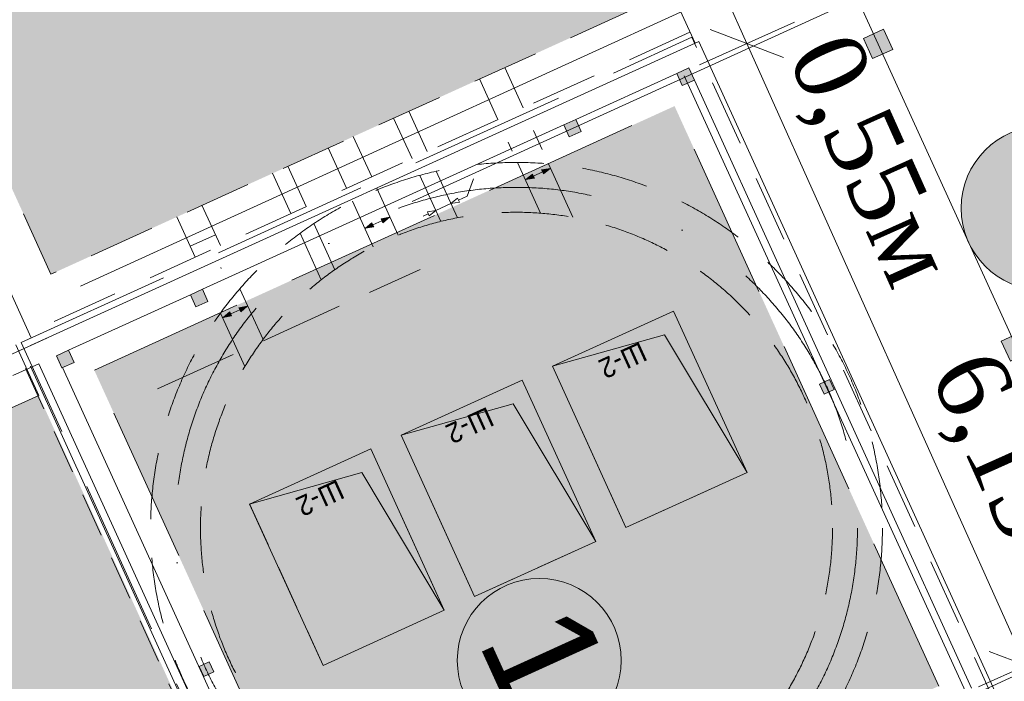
# Model space of a CAD drawing. Header units: millimetres. Extents: x 918404 to 1362154, y 4120617 to 4364104.
# Tile 306 of 649: x 1119861 to 1121637, y 4244703 to 4245897. Entities that reach past the tile are written whole.
import ezdxf

# ---------------------------------------------------------------- set-up
doc = ezdxf.new("R2010")
doc.units = ezdxf.units.MM
doc.header["$MEASUREMENT"] = 0
for name, pattern in [('Невидимая', [391.222223, 282.222223, -109]), ('Невидимая (копия)', [210, 150, -60]), ('Разомкнутая (копия)', [125, 80, -45]), ('Штриховая (копия)', [190, 120, -70]), ('Штрихпунктирная', [670.277762, 352.777767, -176.388884, 0, -141.111112])]:
    doc.linetypes.add(name, pattern=pattern)
for name, color, linetype in [('+(газон)', 7, 'Continuous'), ('DIMS', 7, 'Continuous'), ('выноски', 7, 'Continuous'), ('Конструктив - Несущий', 7, 'Continuous'), ('Конструктив - Ограждающий', 7, 'Continuous')]:
    doc.layers.add(name, color=color, linetype=linetype)
for name, color, linetype, lineweight in [('+(газон)_Ном._пера__7', 7, 'Continuous', 18), ('0_Ном._пера__1_Ном._пера__5', 5, 'Continuous', 18), ('0_Ном._пера__255_Ном._пера__255', 255, 'Continuous', 18), ('0_Ном._пера__7', 7, 'Continuous', 18), ('0_Ном._пера__7_Ном._пера__1', 1, 'Continuous', 18), ('0_Ном._пера__7_Ном._пера__5', 5, 'Continuous', 18), ('0_Ном._пера__7_Ном._пера__7', 7, 'Continuous', 18), ('DIMS_Ном._пера__7', 7, 'Continuous', 18), ('ENGLISH_Ном._пера__7', 7, 'Continuous', 18), ('Fills_Ном._пера__1', 1, 'Continuous', 18), ('Fills_Ном._пера__234', 234, 'Continuous', 18), ('Lines_Ном._пера__7', 7, 'Continuous', 18), ('REFERENK_Ном._пера__7', 7, 'Continuous', 18), ('RUSSIAN_Ном._пера__7', 7, 'Continuous', 18), ('выноски_Ном._пера__20', 20, 'Continuous', 18), ('выноски_Ном._пера__7', 7, 'Continuous', 18), ('Зоп. К._Ном._пера__1', 1, 'Continuous', 18), ('Конструктив - Несущий_Ном._пера__41', 41, 'Continuous', 18), ('Конструктив - Ограждающий_Ном._пера__7', 7, 'Continuous', 18)]:
    doc.layers.add(name, color=color, linetype=linetype, lineweight=lineweight)
doc.styles.add('СГЕНЕРИР_СТИЛЬ_2', font='arial.ttf')
doc.styles.add('СГЕНЕРИР_СТИЛЬ_3', font='txt')
doc.styles.add('СГЕНЕРИР_СТИЛЬ_5', font='times.ttf')
doc.dimstyles.new('СГЕНЕРИР_СТИЛЬ__1', dxfattribs={"dimtxt": 129.999995, "dimasz": 95, "dimexe": 0.18, "dimexo": 100000, "dimgap": 0.09, "dimtad": 1, "dimdec": 0, "dimzin": 0, "dimdsep": 46, "dimtxsty": 'СГЕНЕРИР_СТИЛЬ_5', "dimblk": 'ARROWHEAD_6', "dimblk1": 'ARROWHEAD_6', "dimblk2": 'ARROWHEAD_6', "dimcen": 0.09, "dimclrd": 7, "dimclre": 7, "dimclrt": 7, "dimazin": 0, "dimtfac": 1, "dimtdec": 4, "dimtmove": 0, "dimatfit": 3, "dimfxl": 0, "dimtolj": 1, "dimtzin": 0, "dimarcsym": 0})

# ---------------------------------------------------------------- blocks, each defined once
blk = doc.blocks.new('Стена_106', base_point=(1119894.8, 4245278.2))
at = {"layer": 'Конструктив - Ограждающий_Ном._пера__7', "linetype": 'Continuous', "flags": 128}
for points in [[(1121085.7, 4245857.8), (1119880.7, 4245309.1)], [(1120864, 4245717.3), (1121046, 4245800.1)], [(1120190.5, 4245410.6), (1120842.2, 4245707.3)], [(1119949, 4245300.7), (1120168.7, 4245400.7)]]:
    blk.add_lwpolyline(points, dxfattribs=at)
blk = doc.blocks.new('Стена_108', base_point=(1119359.7, 4245034.5))
at = {"layer": 'Конструктив - Ограждающий_Ном._пера__7', "linetype": 'Continuous', "flags": 128}
for points in [[(1119314.6, 4245051.4), (1119864.1, 4243844.6)], [(1119872, 4243914.1), (1119372.3, 4245011.7)]]:
    blk.add_lwpolyline(points, dxfattribs=at)
blk = doc.blocks.new('Стена_109', base_point=(1119359.7, 4245034.5))
at = {"layer": 'Конструктив - Ограждающий_Ном._пера__7', "linetype": 'Continuous', "flags": 128}
for points in [[(1119909.9, 4245322.4), (1119314.6, 4245051.4)], [(1119848.3, 4245254.8), (1119895.6, 4245276.4)], [(1119384.2, 4245043.5), (1119826.5, 4245244.9)]]:
    blk.add_lwpolyline(points, dxfattribs=at)
blk = doc.blocks.new('Стена_110', base_point=(1121596.8, 4244653.3))
at = {"layer": 'Конструктив - Ограждающий_Ном._пера__7', "linetype": 'Continuous', "flags": 128}
for points in [[(1121635.2, 4244651), (1121085.7, 4245857.8)], [(1121077.8, 4245788.2), (1121577.5, 4244690.6)]]:
    blk.add_lwpolyline(points, dxfattribs=at)
blk = doc.blocks.new('Стена_111', base_point=(1119911.2, 4245285.6))
at = {"layer": 'Конструктив - Ограждающий_Ном._пера__7', "linetype": 'Continuous', "flags": 128}
for points in [[(1119895.6, 4245276.4), (1120415.3, 4244135.1)], [(1120438.1, 4244171.9), (1119938.4, 4245269.4)]]:
    blk.add_lwpolyline(points, dxfattribs=at)
blk = doc.blocks.new('Колонна_352', base_point=(1119943, 4245284.8))
at = {"layer": 'Конструктив - Несущий_Ном._пера__41', "linetype": 'Continuous'}
blk.add_hatch(color=256, dxfattribs=at).paths.add_polyline_path([(1119949, 4245300.7), (1119927.1, 4245290.7), (1119937.1, 4245268.9), (1119958.9, 4245278.8)])
at = {"layer": 'Конструктив - Несущий_Ном._пера__41', "linetype": 'Continuous', "flags": 128}
blk.add_lwpolyline([(1119949, 4245300.7), (1119927.1, 4245290.7), (1119937.1, 4245268.9), (1119958.9, 4245278.8)], close=True, dxfattribs=at)
blk = doc.blocks.new('Колонна_356', base_point=(1120184.6, 4245394.7))
at = {"layer": 'Конструктив - Несущий_Ном._пера__41', "linetype": 'Continuous'}
blk.add_hatch(color=256, dxfattribs=at).paths.add_polyline_path([(1120190.5, 4245410.6), (1120168.7, 4245400.7), (1120178.6, 4245378.8), (1120200.5, 4245388.8)])
at = {"layer": 'Конструктив - Несущий_Ном._пера__41', "linetype": 'Continuous', "flags": 128}
blk.add_lwpolyline([(1120190.5, 4245410.6), (1120168.7, 4245400.7), (1120178.6, 4245378.8), (1120200.5, 4245388.8)], close=True, dxfattribs=at)
blk = doc.blocks.new('Колонна_357', base_point=(1120858.1, 4245701.4))
at = {"layer": 'Конструктив - Несущий_Ном._пера__41', "linetype": 'Continuous'}
blk.add_hatch(color=256, dxfattribs=at).paths.add_polyline_path([(1120864, 4245717.3), (1120842.2, 4245707.3), (1120852.1, 4245685.5), (1120873.9, 4245695.4)])
at = {"layer": 'Конструктив - Несущий_Ном._пера__41', "linetype": 'Continuous', "flags": 128}
blk.add_lwpolyline([(1120864, 4245717.3), (1120842.2, 4245707.3), (1120852.1, 4245685.5), (1120873.9, 4245695.4)], close=True, dxfattribs=at)
blk = doc.blocks.new('Колонна_360', base_point=(1121316.8, 4245234.5))
at = {"layer": 'Конструктив - Несущий_Ном._пера__41', "linetype": 'Continuous'}
blk.add_hatch(color=256, dxfattribs=at).paths.add_polyline_path([(1121321.7, 4245247.7), (1121303.5, 4245239.4), (1121311.8, 4245221.2), (1121330, 4245229.5)])
at = {"layer": 'Конструктив - Несущий_Ном._пера__41', "linetype": 'Continuous', "flags": 128}
blk.add_lwpolyline([(1121321.7, 4245247.7), (1121303.5, 4245239.4), (1121311.8, 4245221.2), (1121330, 4245229.5)], close=True, dxfattribs=at)
blk = doc.blocks.new('Колонна_362', base_point=(1120197.9, 4244725))
at = {"layer": 'Конструктив - Несущий_Ном._пера__41', "linetype": 'Continuous'}
blk.add_hatch(color=256, dxfattribs=at).paths.add_polyline_path([(1120202.8, 4244738.3), (1120184.6, 4244730), (1120192.9, 4244711.8), (1120211.1, 4244720.1)])
at = {"layer": 'Конструктив - Несущий_Ном._пера__41', "linetype": 'Continuous', "flags": 128}
blk.add_lwpolyline([(1120202.8, 4244738.3), (1120184.6, 4244730), (1120192.9, 4244711.8), (1120211.1, 4244720.1)], close=True, dxfattribs=at)
blk = doc.blocks.new('Колонна_381', base_point=(1121061.9, 4245794.2))
at = {"layer": 'Конструктив - Несущий_Ном._пера__41', "linetype": 'Continuous'}
blk.add_hatch(color=256, dxfattribs=at).paths.add_polyline_path([(1121067.9, 4245810.1), (1121046, 4245800.1), (1121056, 4245778.3), (1121077.8, 4245788.2)])
at = {"layer": 'Конструктив - Несущий_Ном._пера__41', "linetype": 'Continuous', "flags": 128}
blk.add_lwpolyline([(1121067.9, 4245810.1), (1121046, 4245800.1), (1121056, 4245778.3), (1121077.8, 4245788.2)], close=True, dxfattribs=at)
blk = doc.blocks.new('Колонна_398', base_point=(1121409.2, 4245853.4))
at = {"layer": '+(газон)', "linetype": 'Continuous', "lineweight": 0, "true_color": 0x000000}
blk.add_hatch(color=18, dxfattribs=at).paths.add_polyline_path([(1121419.1, 4245879.9), (1121382.7, 4245863.3), (1121399.3, 4245826.9), (1121435.7, 4245843.5)])
at = {"layer": '+(газон)_Ном._пера__7', "linetype": 'Continuous', "flags": 128}
blk.add_lwpolyline([(1121419.1, 4245879.9), (1121382.7, 4245863.3), (1121399.3, 4245826.9), (1121435.7, 4245843.5)], close=True, dxfattribs=at)
blk = doc.blocks.new('Колонна_399', base_point=(1121657.8, 4245307.3))
at = {"layer": '+(газон)', "linetype": 'Continuous', "lineweight": 0, "true_color": 0x000000}
blk.add_hatch(color=18, dxfattribs=at).paths.add_polyline_path([(1121667.7, 4245333.8), (1121631.3, 4245317.3), (1121647.9, 4245280.9), (1121684.3, 4245297.4)])
at = {"layer": '+(газон)_Ном._пера__7', "linetype": 'Continuous', "flags": 128}
blk.add_lwpolyline([(1121667.7, 4245333.8), (1121631.3, 4245317.3), (1121647.9, 4245280.9), (1121684.3, 4245297.4)], close=True, dxfattribs=at)
blk = doc.blocks.new('Линия_58', base_point=(1120774, 4245608.7))
at = {"layer": 'выноски_Ном._пера__20', "linetype": 'Continuous'}
for points in [[(1120774, 4245608.7), (1120789.2, 4245611.2), (1120785.9, 4245618.5)], [(1120817.5, 4245628.5), (1120802.3, 4245625.9), (1120805.6, 4245618.7)]]:
    blk.add_hatch(color=256, dxfattribs=at).paths.add_polyline_path(points)
for p, q in [((1120774, 4245608.7), (1120785.9, 4245618.5)), ((1120785.9, 4245618.5), (1120789.2, 4245611.2)), ((1120817.5, 4245628.5), (1120802.3, 4245625.9)), ((1120805.6, 4245618.7), (1120802.3, 4245625.9)), ((1120817.5, 4245628.5), (1120805.6, 4245618.7)), ((1120774, 4245608.7), (1120789.2, 4245611.2))]:
    blk.add_line(p, q, dxfattribs=at)
at = {"layer": 'выноски_Ном._пера__7', "linetype": 'Continuous'}
blk.add_line((1120787.6, 4245614.9), (1120803.9, 4245622.3), dxfattribs=at)
blk = doc.blocks.new('Линия_59', base_point=(1120271.5, 4245379.9))
at = {"layer": 'выноски_Ном._пера__20', "linetype": 'Continuous'}
for points in [[(1120227.9, 4245360), (1120243.2, 4245362.6), (1120239.9, 4245369.9)], [(1120271.5, 4245379.9), (1120256.2, 4245377.3), (1120259.5, 4245370)]]:
    blk.add_hatch(color=256, dxfattribs=at).paths.add_polyline_path(points)
for p, q in [((1120227.9, 4245360), (1120239.9, 4245369.9)), ((1120239.9, 4245369.9), (1120243.2, 4245362.6)), ((1120271.5, 4245379.9), (1120256.2, 4245377.3)), ((1120259.5, 4245370), (1120256.2, 4245377.3)), ((1120271.5, 4245379.9), (1120259.5, 4245370)), ((1120227.9, 4245360), (1120243.2, 4245362.6))]:
    blk.add_line(p, q, dxfattribs=at)
at = {"layer": 'выноски_Ном._пера__7', "linetype": 'Continuous'}
blk.add_line((1120257.9, 4245373.7), (1120241.5, 4245366.2), dxfattribs=at)
blk = doc.blocks.new('Линия_60', base_point=(1120527.9, 4245540.5))
at = {"layer": 'выноски_Ном._пера__20', "linetype": 'Continuous'}
for points in [[(1120484.4, 4245520.7), (1120499.7, 4245523.2), (1120496.3, 4245530.5)], [(1120527.9, 4245540.5), (1120512.7, 4245538), (1120516, 4245530.7)]]:
    blk.add_hatch(color=256, dxfattribs=at).paths.add_polyline_path(points)
for p, q in [((1120484.4, 4245520.7), (1120496.3, 4245530.5)), ((1120496.3, 4245530.5), (1120499.7, 4245523.2)), ((1120527.9, 4245540.5), (1120512.7, 4245538)), ((1120516, 4245530.7), (1120512.7, 4245538)), ((1120527.9, 4245540.5), (1120516, 4245530.7)), ((1120484.4, 4245520.7), (1120499.7, 4245523.2))]:
    blk.add_line(p, q, dxfattribs=at)
at = {"layer": 'выноски_Ном._пера__7', "linetype": 'Continuous'}
blk.add_line((1120514.4, 4245534.3), (1120498, 4245526.9), dxfattribs=at)
blk = doc.blocks.new('Линия_61', base_point=(1120668, 4245578.6))
at = {"layer": 'выноски_Ном._пера__20', "linetype": 'Continuous'}
for p, q in [((1120638.7, 4245565.3), (1120650.7, 4245575.1)), ((1120638.7, 4245565.3), (1120654, 4245567.8)), ((1120650.7, 4245575.1), (1120654, 4245567.8))]:
    blk.add_line(p, q, dxfattribs=at)
at = {"layer": 'выноски_Ном._пера__7', "linetype": 'Continuous'}
blk.add_line((1120668, 4245578.6), (1120652.3, 4245571.4), dxfattribs=at)
blk = doc.blocks.new('Линия_62', base_point=(1120588.5, 4245542.4))
at = {"layer": 'выноски_Ном._пера__20', "linetype": 'Continuous'}
for p, q in [((1120611.4, 4245552.8), (1120596.2, 4245550.3)), ((1120599.5, 4245543), (1120596.2, 4245550.3)), ((1120611.4, 4245552.8), (1120599.5, 4245543))]:
    blk.add_line(p, q, dxfattribs=at)
at = {"layer": 'выноски_Ном._пера__7', "linetype": 'Continuous'}
blk.add_line((1120588.5, 4245542.4), (1120597.8, 4245546.6), dxfattribs=at)
blk = doc.blocks.new('*D1175', base_point=(295942.9, 4126321.9))
at = {"layer": 'DIMS_Ном._пера__7', "linetype": 'Continuous'}
for p, q in [((1121675.9, 4244731.8), (1121172.7, 4245854.2)), ((1121761.4, 4244770.1), (1121590.3, 4244693.4)), ((1121609.8, 4244756.9), (1121741.9, 4244706.6)), ((1122194.3, 4243575.3), (1121675.9, 4244731.8)), ((1122279.8, 4243613.6), (1122108.7, 4243536.9)), ((1122128.2, 4243600.5), (1122260.4, 4243550.1)), ((1122225, 4243506.8), (1122194.3, 4243575.3))]:
    blk.add_line(p, q, dxfattribs=at)
at = {"layer": 'DIMS_Ном._пера__7', "insert": (1121883.3, 4244332.6), "char_height": 130, "attachment_point": 7, "rotation": 294.1456, "style": 'СГЕНЕРИР_СТИЛЬ_5'}
blk.add_mtext('{6,3м}', dxfattribs=at)
blk = doc.blocks.new('ARROWHEAD_6')
at = {"color": 0, "linetype": 'Continuous', "lineweight": 0}
for p, q in [((-0.5, -0.5), (0.5, 0.5)), ((0, 0), (-1, 0))]:
    blk.add_line(p, q, dxfattribs=at)
blk = doc.blocks.new('*D1176', base_point=(295942.9, 4126321.9))
at = {"layer": 'DIMS_Ном._пера__7', "linetype": 'Continuous'}
for p, q in [((1121172.7, 4245854.2), (1121129.5, 4245950.5)), ((1121258.3, 4245892.5), (1121087.2, 4245815.8)), ((1121106.6, 4245879.3), (1121238.8, 4245829)), ((1121675.9, 4244731.8), (1121172.7, 4245854.2)), ((1121761.4, 4244770.1), (1121590.3, 4244693.4)), ((1121609.8, 4244756.9), (1121741.9, 4244706.6))]:
    blk.add_line(p, q, dxfattribs=at)
at = {"layer": 'DIMS_Ном._пера__7', "char_height": 130, "attachment_point": 7, "rotation": 294.1456, "style": 'СГЕНЕРИР_СТИЛЬ_5'}
for s, insert in [('{0,55м}', (1121216.9, 4245819.2)), ('{6,15}', (1121473.5, 4245246.7))]:
    blk.add_mtext(s, dxfattribs=dict(at, insert=insert))
blk = doc.blocks.new('*D1177', base_point=(295942.9, 4126321.9))
at = {"layer": 'DIMS_Ном._пера__7', "linetype": 'Continuous'}
for p, q in [((1121129.5, 4245950.5), (1120777.8, 4246735)), ((1121215.1, 4245988.9), (1121044, 4245912.2)), ((1121063.4, 4245975.7), (1121195.6, 4245925.4)), ((1121172.7, 4245854.2), (1121129.5, 4245950.5)), ((1121106.6, 4245879.3), (1121238.8, 4245829))]:
    blk.add_line(p, q, dxfattribs=at)
blk = doc.blocks.new('*D1178', base_point=(295942.9, 4126321.9))
at = {"layer": 'DIMS_Ном._пера__7', "linetype": 'Continuous'}
for p, q in [((1120777.8, 4246735), (1120747.2, 4246803.4)), ((1120863.4, 4246773.3), (1120692.3, 4246696.6)), ((1120843.9, 4246709.8), (1120711.8, 4246760.2)), ((1121129.5, 4245950.5), (1120777.8, 4246735)), ((1121063.4, 4245975.7), (1121195.6, 4245925.4))]:
    blk.add_line(p, q, dxfattribs=at)
at = {"layer": 'DIMS_Ном._пера__7', "insert": (1120901.9, 4246521.8), "char_height": 130, "attachment_point": 7, "rotation": 294.1456, "style": 'СГЕНЕРИР_СТИЛЬ_5'}
blk.add_mtext('{4,3м}', dxfattribs=at)

msp = doc.modelspace()

# ---------------------------------------------------------------- hatches: boundary and pattern name
at = {"layer": '0_Ном._пера__255_Ном._пера__255', "linetype": 'Continuous'}
for points in [[(1121841.3, 4245618.3, 1), (1121572, 4245495.8, 1)], [(1120663.5, 4244679.7, -1), (1120932.7, 4244802.2, -1)]]:
    msp.add_hatch(color=256, dxfattribs=at).paths.add_polyline_path(points)
at = {"layer": 'Fills_Ном._пера__1', "linetype": 'Continuous', "lineweight": 18}
for points in [[(1121172.8, 4245080), (1121023.9, 4245328.5), (1120821.8, 4245271.8), (1121040.2, 4245371.2)], [(1120899.8, 4244955.7), (1120750.9, 4245204.2), (1120548.8, 4245147.5), (1120767.2, 4245246.9)], [(1120626.8, 4244831.4), (1120477.9, 4245079.9), (1120275.7, 4245023.1), (1120494.2, 4245122.6)]]:
    msp.add_hatch(color=14, dxfattribs=at).paths.add_polyline_path(points)
at = {"layer": 'Зоп. К._Ном._пера__1', "linetype": 'Continuous', "lineweight": 18}
for points in [[(1120963.9, 4245914.4), (1120640.7, 4246624.3), (1119594.1, 4246147.7), (1119917.3, 4245437.8)], [(1121518.6, 4244694.6), (1121042.1, 4245741.2), (1119995.4, 4245264.7), (1120471.9, 4244218)], [(1119895.3, 4245219.1), (1120371.9, 4244172.5), (1119907.7, 4243961.1), (1119431.2, 4245007.8)]]:
    msp.add_hatch(color=14, dxfattribs=at).paths.add_polyline_path(points)

# ---------------------------------------------------------------- linework, layer by layer
at = {"layer": '0_Ном._пера__1_Ном._пера__5', "linetype": 'Continuous'}
msp.add_circle((1121706.7, 4245557), 147.9, dxfattribs=at)
at = {"layer": '0_Ном._пера__7', "linetype": 'Невидимая (копия)'}
msp.add_line((1120109.6, 4245230.8), (1120583.4, 4245446.5), dxfattribs=at)
at = {"layer": '0_Ном._пера__7_Ном._пера__1', "linetype": 'Continuous'}
for p, q in [((1122246.6, 4246335.6), (1120569, 4245568.9)), ((1121647.9, 4246182.9), (1119970.3, 4245416.3)), ((1121826, 4244118.1), (1121059.4, 4245795.7)), ((1122749.7, 4245213.1), (1121072.2, 4244446.5))]:
    msp.add_line(p, q, dxfattribs=at)
at = {"layer": '0_Ном._пера__7_Ном._пера__5', "linetype": 'Continuous'}
msp.add_circle((1120798.1, 4244740.9), 147.9, dxfattribs=at)
at = {"layer": '0_Ном._пера__7_Ном._пера__7', "linetype": 'Continuous'}
msp.add_line((1122403.7, 4243669.2), (1120829.1, 4247127.6), dxfattribs=at)
at = {"layer": 'DIMS_Ном._пера__7', "linetype": 'Штриховая (копия)'}
for p, q in [((1119917.3, 4245437.8), (1119594.1, 4246147.7)), ((1120963.9, 4245914.4), (1119917.3, 4245437.8)), ((1121069.9, 4245874.7), (1119877.6, 4245331.9)), ((1121632.9, 4244636.7), (1121073.5, 4245865.4)), ((1120758.7, 4245639.6), (1120800.4, 4245548)), ((1120814.8, 4245637.1), (1120858.8, 4245540.5)), ((1120612.2, 4245623.5), (1120650.4, 4245539.6)), ((1120582.6, 4245616.2), (1120620.4, 4245533)), ((1120505.2, 4245593.1), (1120543.8, 4245508.4)), ((1120461, 4245569.5), (1120498.3, 4245487.5)), ((1120391.5, 4245529.1), (1120429.3, 4245446)), ((1120366.5, 4245511.7), (1120404.7, 4245427.7)), ((1120258.1, 4245411.7), (1120299.9, 4245320.1)), ((1120223.2, 4245367.7), (1120267.2, 4245271.1))]:
    msp.add_line(p, q, dxfattribs=at)
at = {"layer": 'DIMS_Ном._пера__7', "linetype": 'Невидимая'}
for p, q in [((1119863.6, 4245314.5), (1121073.5, 4245865.4)), ((1119996, 4245264.9), (1121042.1, 4245741.2)), ((1121518.6, 4244694.6), (1121042.1, 4245741.2)), ((1120423, 4244085.9), (1119863.6, 4245314.5)), ((1119895.3, 4245219.1), (1119853.9, 4245310.1)), ((1120471.9, 4244218.1), (1119995.4, 4245264.7)), ((1119431.2, 4245007.8), (1119895.3, 4245219.1))]:
    msp.add_line(p, q, dxfattribs=at)
at = {"layer": 'DIMS_Ном._пера__7', "linetype": 'Разомкнутая (копия)'}
for p, q in [((1120735.7, 4245810.9), (1120803.2, 4245662.6)), ((1120690.2, 4245790.1), (1120749.4, 4245660.1)), ((1120562.7, 4245732.1), (1120600.2, 4245649.9)), ((1120535.4, 4245719.7), (1120572.9, 4245637.5)), ((1120462.6, 4245686.6), (1120500.1, 4245604.3)), ((1120417.2, 4245665.8), (1120454.6, 4245583.6)), ((1120317, 4245620.3), (1120354.5, 4245538)), ((1120344.3, 4245632.7), (1120381.8, 4245550.4)), ((1120189.6, 4245562.2), (1120227.1, 4245480)), ((1120144.1, 4245541.4), (1120181.5, 4245459.3)), ((1120168.4, 4245488.2), (1120213.9, 4245509)), ((1120223.7, 4245449.9), (1120224.6, 4245448.1)), ((1120821.8, 4245271.8), (1120954.4, 4244980.5)), ((1120548.8, 4245147.5), (1120681.4, 4244856.2)), ((1120494.1, 4245122.6), (1120626.8, 4244831.4)), ((1120954.4, 4244980.6), (1121172.8, 4245080)), ((1120275.7, 4245023.2), (1120408.3, 4244731.9)), ((1120681.4, 4244856.2), (1120899.8, 4244955.7))]:
    msp.add_line(p, q, dxfattribs=at)
at = {"layer": 'DIMS_Ном._пера__7', "linetype": 'Штриховая (копия)'}
for radius in [660, 570]:
    msp.add_circle((1120757, 4244979.6), radius, dxfattribs=at)
at = {"layer": 'DIMS_Ном._пера__7', "linetype": 'Штрихпунктирная'}
msp.add_circle((1120757, 4244979.6), 615, dxfattribs=at)
at = {"layer": 'ENGLISH_Ном._пера__7', "linetype": 'Continuous'}
for p, q in [((1120821.8, 4245271.8), (1121040.2, 4245371.2)), ((1121040.2, 4245371.2), (1121172.8, 4245080)), ((1120954.4, 4244980.5), (1120821.8, 4245271.8)), ((1120548.8, 4245147.5), (1120767.2, 4245246.9)), ((1120767.2, 4245246.9), (1120899.8, 4244955.7)), ((1120681.4, 4244856.2), (1120548.8, 4245147.5)), ((1120494.2, 4245122.6), (1120275.7, 4245023.1)), ((1120626.8, 4244831.4), (1120494.2, 4245122.6)), ((1121172.8, 4245080), (1120954.4, 4244980.5)), ((1120275.7, 4245023.1), (1120408.3, 4244731.9)), ((1120899.8, 4244955.7), (1120681.4, 4244856.2)), ((1120408.3, 4244731.9), (1120626.8, 4244831.4))]:
    msp.add_line(p, q, dxfattribs=at)
at = {"layer": 'Fills_Ном._пера__234', "linetype": 'Continuous', "flags": 128}
for points in [[(1121172.8, 4245080), (1121023.9, 4245328.5), (1120821.8, 4245271.8), (1121040.2, 4245371.2)], [(1120899.8, 4244955.7), (1120750.9, 4245204.2), (1120548.8, 4245147.5), (1120767.2, 4245246.9)], [(1120626.8, 4244831.4), (1120477.9, 4245079.9), (1120275.7, 4245023.1), (1120494.2, 4245122.6)]]:
    msp.add_lwpolyline(points, close=True, dxfattribs=at)
at = {"layer": 'Lines_Ном._пера__7', "linetype": 'Continuous'}
for p, q in [((1121079, 4245854.7), (1120680.3, 4246730.2)), ((1119881.8, 4245322.8), (1119488.1, 4246187.4))]:
    msp.add_line(p, q, dxfattribs=at)
at = {"layer": 'REFERENK_Ном._пера__7', "linetype": 'Разомкнутая (копия)'}
msp.add_line((1119871.2, 4245267.5), (1120391.7, 4244124.4), dxfattribs=at)
at = {"layer": 'REFERENK_Ном._пера__7', "linetype": 'Continuous'}
msp.add_line((1119880.3, 4245271.6), (1120400.8, 4244128.5), dxfattribs=at)
at = {"layer": 'выноски_Ном._пера__7', "linetype": 'Continuous'}
for p, q in [((1120668, 4245578.6), (1120679.6, 4245609.7)), ((1120611.4, 4245552.8), (1120638.7, 4245565.3))]:
    msp.add_line(p, q, dxfattribs=at)

# ---------------------------------------------------------------- block references
at = {"layer": '+(газон)'}
for name, p in [('Колонна_398', (1121409.2, 4245853.4)), ('Колонна_399', (1121657.8, 4245307.3))]:
    msp.add_blockref(name, p, dxfattribs=at)
at = {"layer": 'выноски', "linetype": 'Continuous'}
for name, p in [('Линия_58', (1120774, 4245608.7)), ('Линия_61', (1120668, 4245578.6)), ('Линия_62', (1120588.5, 4245542.4)), ('Линия_60', (1120527.9, 4245540.5)), ('Линия_59', (1120271.5, 4245379.9))]:
    msp.add_blockref(name, p, dxfattribs=at)
at = {"layer": 'Конструктив - Несущий', "color": 41, "lineweight": 18}
for name, p in [('Колонна_381', (1121061.9, 4245794.2)), ('Колонна_357', (1120858.1, 4245701.4)), ('Колонна_356', (1120184.6, 4245394.7)), ('Колонна_352', (1119943, 4245284.8)), ('Колонна_360', (1121316.8, 4245234.5)), ('Колонна_362', (1120197.9, 4244725))]:
    msp.add_blockref(name, p, dxfattribs=at)
at = {"layer": 'Конструктив - Ограждающий'}
for name, p in [('Стена_106', (1119894.8, 4245278.2)), ('Стена_110', (1121596.8, 4244653.3)), ('Стена_109', (1119359.7, 4245034.5)), ('Стена_111', (1119911.2, 4245285.6)), ('Стена_108', (1119359.7, 4245034.5))]:
    msp.add_blockref(name, p, dxfattribs=at)

# ---------------------------------------------------------------- texts
at = {"layer": '0_Ном._пера__7_Ном._пера__5', "linetype": 'Continuous', "insert": (1120749.6, 4244636.6), "char_height": 197.22, "attachment_point": 9, "rotation": 294.4798, "style": 'СГЕНЕРИР_СТИЛЬ_2'}
msp.add_mtext('{1}', dxfattribs=at)
at = {"layer": 'RUSSIAN_Ном._пера__7', "linetype": 'Continuous', "char_height": 36, "attachment_point": 8, "rotation": 204.4798, "style": 'СГЕНЕРИР_СТИЛЬ_3'}
for insert in [(1120941.3, 4245298.8), (1120665.2, 4245181.3), (1120395.3, 4245050.2)]:
    msp.add_mtext('{Ш-2}', dxfattribs=dict(at, insert=insert))

# ---------------------------------------------------------------- dimensions: what is measured, and where the dimension line sits
at = {"layer": 'DIMS', "linetype": 'Continuous'}
for p1, p2, text, picture, middle in [((1121647.9, 4246182.9), (1121252.9, 4246948), '4,3м', '*D1178', (1121036.8, 4246379.8)), ((1122246.6, 4246335.6), (1121647.9, 4246182.9), '0,55м', '*D1177', (1121372, 4245632.1)), ((1122749.7, 4245213.1), (1122246.6, 4246335.6), '6,15', '*D1176', (1121603.6, 4245115.4)), ((1122403.7, 4243669.2), (1122749.7, 4245213.1), '6,3м', '*D1175', (1122018.2, 4244190.5))]:
    dim = msp.add_linear_dim(base=(1122194.3, 4243575.3), p1=p1, p2=p2, angle=114.1456, text=text, dimstyle='СГЕНЕРИР_СТИЛЬ__1', dxfattribs=at)
    dim.commit()
    dim.dimension.update_dxf_attribs({"geometry": picture, "text_midpoint": middle})

doc.saveas('drawing.dxf')
